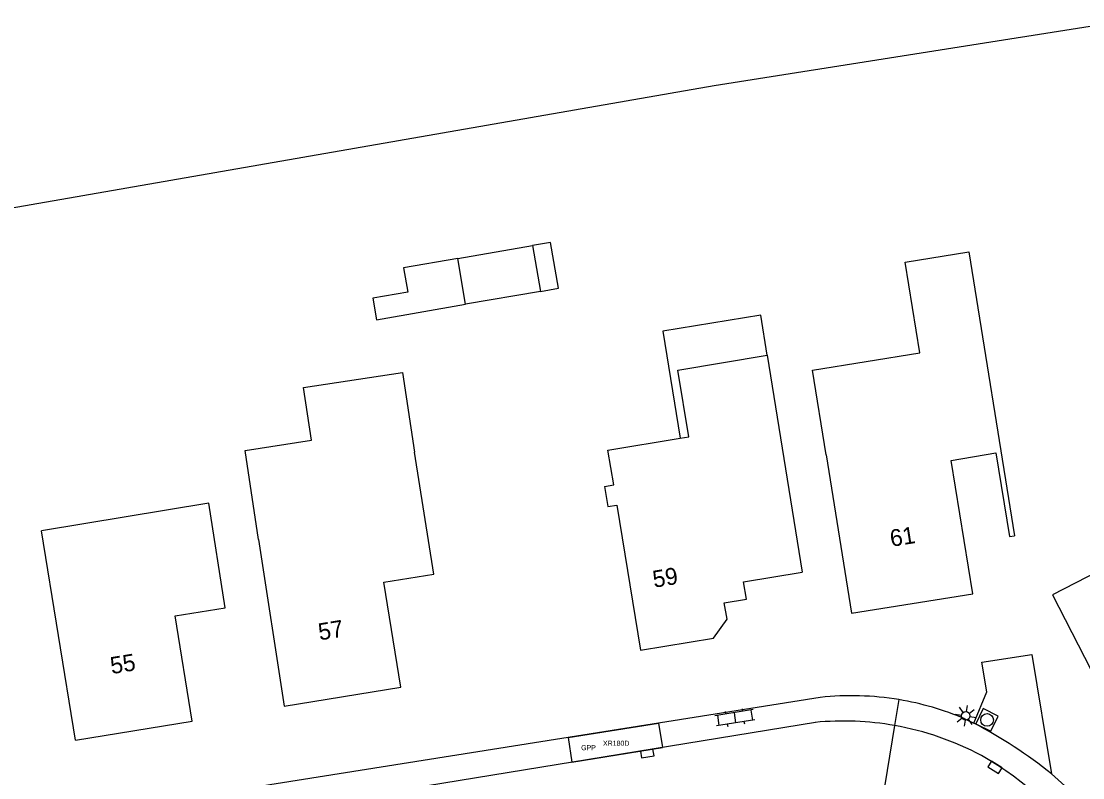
# Model space of a CAD drawing. Extents: x 137999 to 141000, y 397500 to 400501.
# Drawn here: x 138268.2 to 138331, y 400455.3 to 400500 of the extents above; entities that cross this region are included whole.
import ezdxf

# ---------------------------------------------------------------- set-up
doc = ezdxf.new("R2010")
doc.units = 0
for name, color, linetype in [('bp-anno-kenteken', 7, 'Continuous'), ('bp-grn-parkeervak', 7, 'Continuous'), ('gg-anno-huisnummerreeks BGT', 7, 'Continuous'), ('gg-bbg-gedigitaliseerde bebouwing', 7, 'Continuous'), ('gg-bbg-gedigitaliseerde bijgebouw', 7, 'Continuous'), ('gg-bbg-hoofdgebouw', 7, 'Continuous'), ('gg-bbg-luifel en loopbrug', 7, 'Continuous'), ('gg-bbg-tussenscheiding', 7, 'Continuous'), ('gg-knt-bronhoudergrens', 7, 'Continuous'), ('gg-knt-verharding', 7, 'Continuous'), ('gt-grn-weggrens', 7, 'Continuous'), ('gt-symb-klinker verharding', 7, 'Continuous'), ('gt-symb-kolk', 7, 'Continuous'), ('gt-symb-lichtmast', 7, 'Continuous'), ('gt-symb-rioolschacht', 7, 'Continuous'), ('kenmerkpunt gehandicapten parkeerplaats', 7, 'Continuous')]:
    doc.layers.add(name, color=color, linetype=linetype)

# ---------------------------------------------------------------- blocks, each defined once
blk = doc.blocks.new('gt0-KOLK')
at = {"layer": 'gt-symb-kolk'}
blk.add_lwpolyline([(0, 0), (0.375, 0), (0.375, 0.4), (-0.375, 0.4), (-0.375, 0), (0, 0)], dxfattribs=at)
blk = doc.blocks.new('gt0-KL1')
at = {"layer": 'gt-symb-klinker verharding'}
for p, q in [((-1.15, 0.3), (1.15, 0.3)), ((-1, -0.3), (-1, 0.3)), ((-0.5, 0.3), (-0.5, 0.45)), ((0, -0.3), (0, 0.3)), ((0.5, 0.3), (0.5, 0.45)), ((1, -0.3), (1, 0.3)), ((-1.15, -0.3), (1.15, -0.3)), ((-0.5, -0.45), (-0.5, -0.3)), ((0.5, -0.45), (0.5, -0.3))]:
    blk.add_line(p, q, dxfattribs=at)
blk = doc.blocks.new('gt0-RS')
at = {"layer": 'gt-symb-rioolschacht'}
blk.add_lwpolyline([(-0.5, -0.5), (0.5, -0.5), (0.5, 0.5), (-0.5, 0.5)], close=True, dxfattribs=at)
blk.add_circle((0, 0), 0.375, dxfattribs=at)
blk = doc.blocks.new('gt0-LMAST')
at = {"layer": 'gt-symb-lichtmast'}
for p, q in [((-0.182, 0.173), (-0.447, 0.438)), ((-0.005, 0.246), (-0.005, 0.621)), ((0.172, 0.173), (0.437, 0.438)), ((-0.255, -0.004), (-0.63, -0.004)), ((-0.182, -0.181), (-0.447, -0.446)), ((-0.005, -0.254), (-0.005, -0.629)), ((0.437, -0.446), (0.172, -0.181)), ((0.245, -0.004), (0.62, -0.004))]:
    blk.add_line(p, q, dxfattribs=at)
blk.add_circle((-0.005, -0.004), 0.25, dxfattribs=at)

msp = doc.modelspace()

# ---------------------------------------------------------------- linework, layer by layer
at = {"layer": 'bp-grn-parkeervak'}
for p, q in [((138300.565, 400457.658), (138305.922, 400458.51)), ((138305.922, 400458.51), (138306.149, 400457.077)), ((138300.565, 400457.658), (138300.796, 400456.204)), ((138300.796, 400456.204), (138306.149, 400457.077))]:
    msp.add_line(p, q, dxfattribs=at)
at = {"layer": 'gg-bbg-gedigitaliseerde bebouwing'}
for p, q in [((138324.263, 400486.363), (138326.98, 400469.59)), ((138312.346, 400480.251), (138314.41, 400467.43)), ((138315.841, 400474.367), (138315.03, 400479.371)), ((138292.63, 400467.32), (138291.49, 400474.52)), ((138315.841, 400474.367), (138317.34, 400465.01)), ((138271.43, 400457.51), (138269.43, 400469.873)), ((138282.266, 400469.369), (138283.77, 400459.51))]:
    msp.add_line(p, q, dxfattribs=at)
for points in [[(138315.03, 400479.371), (138321.381, 400480.399), (138320.514, 400485.756), (138324.263, 400486.363)], [(138307.195, 400475.353), (138307.718, 400475.441), (138307.061, 400479.367), (138312.346, 400480.251)], [(138282.266, 400469.369), (138281.463, 400474.635), (138285.39, 400475.234), (138284.917, 400478.34), (138290.771, 400479.233), (138291.49, 400474.52)], [(138302.73, 400472.5), (138303.268, 400472.59), (138302.925, 400474.639), (138307.195, 400475.353)], [(138280.28, 400465.33), (138279.314, 400471.506), (138269.43, 400469.873)]]:
    msp.add_lwpolyline(points, dxfattribs=at)
at = {"layer": 'gg-bbg-gedigitaliseerde bijgebouw'}
for p, q in [((138294.039, 400485.969), (138298.473, 400486.735)), ((138298.473, 400486.735), (138298.939, 400484.033)), ((138298.939, 400484.033), (138294.494, 400483.266))]:
    msp.add_line(p, q, dxfattribs=at)
msp.add_lwpolyline([(138294.039, 400485.969), (138290.844, 400485.418), (138291.09, 400483.994), (138289.013, 400483.636), (138289.233, 400482.358), (138294.494, 400483.266)], dxfattribs=at)
at = {"layer": 'gg-bbg-hoofdgebouw'}
for points in [[(138317.34, 400465.01), (138324.5, 400466.15), (138323.23, 400474.04), (138325.86, 400474.48), (138326.67, 400469.54), (138326.98, 400469.59)], [(138337.21, 400472.76), (138337.85, 400471.18), (138338.12, 400470.67), (138329.22, 400466.1), (138333.38, 400458), (138337.86, 400460.32), (138337.64, 400460.75), (138343.39, 400463.69), (138340.48, 400469.39), (138343.42, 400470.89)], [(138302.73, 400472.5), (138302.93, 400471.31), (138303.45, 400471.4), (138304.85, 400462.83), (138309.17, 400463.54), (138309.97, 400464.66), (138309.8, 400465.63), (138311.12, 400465.83), (138310.94, 400466.86), (138314.41, 400467.43)], [(138283.77, 400459.51), (138290.68, 400460.63), (138289.67, 400466.84), (138292.63, 400467.32)], [(138271.43, 400457.51), (138278.34, 400458.63), (138277.33, 400464.85), (138280.28, 400465.33)]]:
    msp.add_lwpolyline(points, dxfattribs=at)
at = {"layer": 'gg-bbg-luifel en loopbrug'}
for points in [[(138298.939, 400484.033), (138299.996, 400484.215), (138299.53, 400486.917), (138298.473, 400486.735)], [(138312.346, 400480.251), (138311.965, 400482.616), (138306.175, 400481.684), (138307.195, 400475.353)]]:
    msp.add_lwpolyline(points, dxfattribs=at)
at = {"layer": 'gg-bbg-tussenscheiding'}
msp.add_line((138294.494, 400483.266), (138294.039, 400485.969), dxfattribs=at)
at = {"layer": 'gg-knt-bronhoudergrens'}
msp.add_lwpolyline([(138179.574, 400473.72), (138201.912, 400477.521), (138309.205, 400496.208), (138333.316, 400500)], dxfattribs=at)
at = {"layer": 'gg-knt-verharding'}
for p, q in [((138315.194, 400458.551), (138241.576, 400446.553)), ((138324.029, 400458.764), (138324.576, 400458.507))]:
    msp.add_line(p, q, dxfattribs=at)
for points in [[(138324.576, 400458.507), (138325.336, 400460.364), (138325.042, 400462.112), (138327.991, 400462.575), (138329.169, 400455.504)], [(138315.48, 400460.03), (138282.06, 400454.715), (138241.322, 400448.116)]]:
    msp.add_lwpolyline(points, dxfattribs=at)
for centre, radius, start, end in [((138317.322, 400442.942), 17.187, 80.57458, 96.15367), ((138317.309, 400442.932), 17.199, 67.00143, 80.53697), ((138316.874, 400441.352), 17.281, 79.97415, 95.5803), ((138316.869, 400441.349), 17.285, 61.89042, 79.95789), ((138316.273, 400440.899), 17.965, 31.94326, 60.89026), ((138315.079, 400438.961), 21.73, 38.5753, 49.57693)]:
    msp.add_arc(centre, radius, start, end, dxfattribs=at)
at = {"layer": 'gt-grn-weggrens'}
for p, q in [((138320.137, 400459.897), (138319.883, 400458.369)), ((138319.883, 400458.369), (138319.139, 400453.897))]:
    msp.add_line(p, q, dxfattribs=at)
msp.add_arc((138311.288, 400433.169), 28.611, 51.31929, 62.32571, dxfattribs=at)

# ---------------------------------------------------------------- block references
at = {"layer": 'gt-symb-klinker verharding', "rotation": -171.02737338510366}
msp.add_blockref('gt0-KL1', (138310.433, 400458.83), dxfattribs=at)
at = {"layer": 'gt-symb-kolk'}
for p, rotation in [((138305.282, 400456.518), 9.264523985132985), ((138325.712, 400455.731), -32.00538320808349)]:
    msp.add_blockref('gt0-KOLK', p, dxfattribs=dict(at, rotation=rotation))
at = {"layer": 'gt-symb-lichtmast', "rotation": -143.9894745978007}
msp.add_blockref('gt0-LMAST', (138324.088, 400458.934), dxfattribs=at)
at = {"layer": 'gt-symb-rioolschacht', "rotation": -25.975714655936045}
msp.add_blockref('gt0-RS', (138325.348, 400458.696), dxfattribs=at)

# ---------------------------------------------------------------- texts
at = {"layer": 'bp-anno-kenteken'}
msp.add_text('XR180D', height=0.3, dxfattribs=at).set_placement((138302.634, 400457.169))
at = {"layer": 'gg-anno-huisnummerreeks BGT'}
for s, rotation, p in [('61', 9, (138319.69, 400468.928)), ('59', 9.3, (138305.658, 400466.51)), ('57', 9.2, (138285.877, 400463.397)), ('55', 9.2, (138273.577, 400461.404))]:
    msp.add_text(s, height=1, rotation=rotation, dxfattribs=at).set_placement(p)
at = {"layer": 'kenmerkpunt gehandicapten parkeerplaats'}
msp.add_text('GPP', height=0.3, dxfattribs=at).set_placement((138301.341, 400456.908))

doc.saveas('drawing.dxf')
